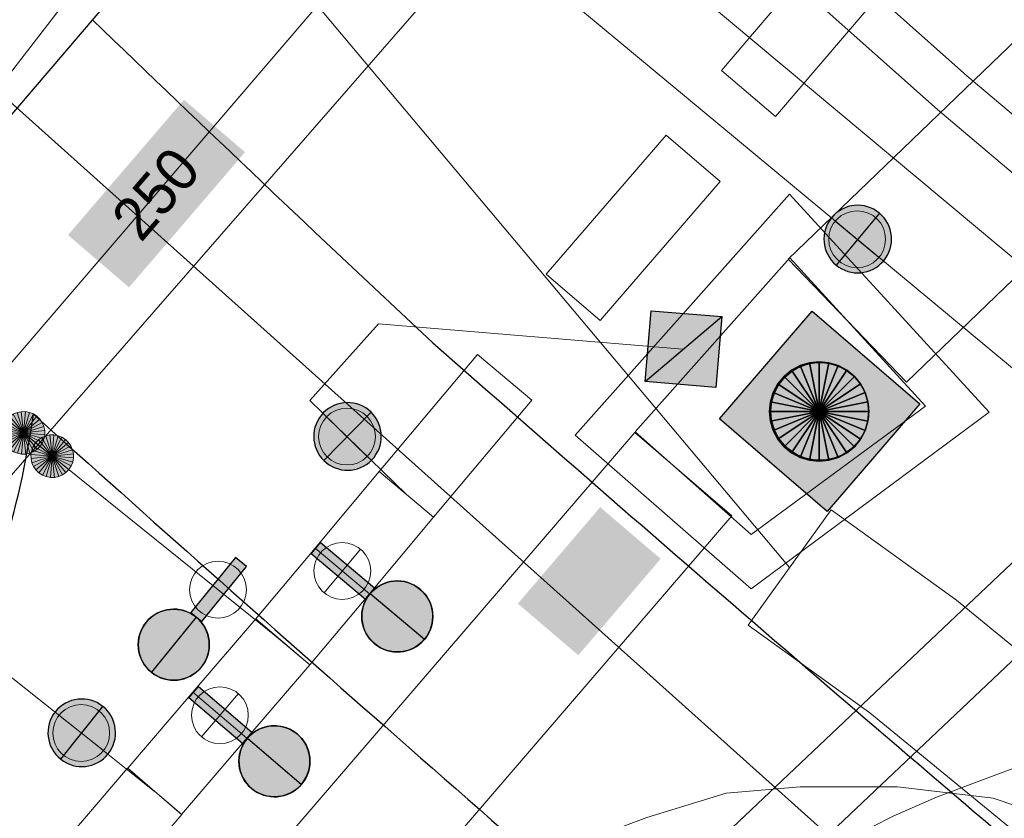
# Model space of a CAD drawing. Header units: metres. Extents: x 2695560 to 2696939, y 1260491 to 1262050.
# Tile 424 of 656: x 2695980.08 to 2695987, y 1260988.75 to 1260994.37. Entities that reach past the tile are written whole.
import ezdxf

# ---------------------------------------------------------------- set-up
doc = ezdxf.new("R2010")
doc.units = ezdxf.units.M
doc.linetypes.add('AUSGEZOGEN', pattern=[0])
for name, color, linetype in [('XR$1$AV_Linien (BB)', 7, 'AUSGEZOGEN'), ('XR$1$AW_LK_Schachtdeckel', 24, 'AUSGEZOGEN'), ('XR$1$Liegenschaftsgrenzen', 7, 'AUSGEZOGEN'), ('XR$1$PFAW', 255, 'AUSGEZOGEN'), ('XR$1$PFWA', 255, 'AUSGEZOGEN'), ('XR$1$WA_LK_Absperrarmatur', 171, 'AUSGEZOGEN'), ('XR$1$WA_LK_Rohrleitungsteil', 171, 'AUSGEZOGEN')]:
    doc.layers.add(name, color=color, linetype=linetype)
for name, color, linetype, lineweight in [('XR$2$ABW-Flaeche-oberirdisch', 6, 'AUSGEZOGEN', 18), ('XR$2$ABW-LinieFlaeche-R-genau', 4, 'AUSGEZOGEN', 18), ('XR$2$ABW-Punkt', 6, 'AUSGEZOGEN', 18), ('XR$2$ELE-Flaeche-oberirdisch', 1, 'AUSGEZOGEN', 18), ('XR$2$ELE-LinieFlaeche-genau', 1, 'AUSGEZOGEN', 18), ('XR$2$GAS-Linie-genau', 12, 'AUSGEZOGEN', 18), ('XR$2$GAS-LinieFlaeche-genau', 12, 'AUSGEZOGEN', 18), ('XR$2$KOM-Linie-U-genau', 91, 'AUSGEZOGEN', 18), ('XR$2$KOM-LinieFlaeche-U-genau', 91, 'AUSGEZOGEN', 18), ('XR$2$WAS-Linie-genau', 5, 'AUSGEZOGEN', 18), ('XR$2$WAS-LinieFlaeche-genau', 5, 'AUSGEZOGEN', 18), ('XR$2$WAS-Punkt', 5, 'AUSGEZOGEN', 18), ('XR$2$WEI-Text', 59, 'AUSGEZOGEN', 18)]:
    doc.layers.add(name, color=color, linetype=linetype, lineweight=lineweight)
doc.styles.add('TXT', font='txt')

# ---------------------------------------------------------------- blocks, each defined once
blk = doc.blocks.new('COMPLEXOBJECT_641')
at = {"layer": 'XR$1$AV_Linien (BB)', "color": 7, "linetype": 'AUSGEZOGEN', "transparency": 33554687}
for centre, radius, start, end in [((5972.997, 10992.6665), 6.267, 333.36581, 351.93291), ((6195.1229, 11232.3295), 323.2375, 228.087535, 228.674142), ((6206.9657, 11245.5519), 340.9875, 228.646872, 229.242715)]:
    blk.add_arc(centre, radius, start, end, dxfattribs=at)
blk = doc.blocks.new('COMPLEXOBJECT_679')
at = {"layer": 'XR$1$AV_Linien (BB)', "color": 7, "linetype": 'AUSGEZOGEN', "transparency": 33554687}
for centre, radius, start, end in [((6113.6479, 11133.3864), 192.9662, 226.006047, 226.986884), ((6206.4244, 11247.4111), 339.7753, 228.66427, 229.774424)]:
    blk.add_arc(centre, radius, start, end, dxfattribs=at)
blk = doc.blocks.new('BAW2087')
at = {"lineweight": 25, "true_color": 0x000000, "transparency": 33554687}
h = blk.add_hatch(color=18, dxfattribs=at)
h.paths.add_polyline_path([(-0.5, 0.5), (-0.5, -0.5), (0.5, -0.5), (0.5, 0.5)])
h.paths.add_polyline_path([(0.3367, -0.0692), (0.3159, -0.1356), (0.2821, -0.1964), (0.2368, -0.2491), (0.1818, -0.2917), (0.1194, -0.3224), (0.0521, -0.3398), (-0.0174, -0.3433), (-0.0862, -0.3328), (-0.1514, -0.3086), (-0.2104, -0.2718), (-0.2608, -0.2239), (-0.3006, -0.1668), (-0.328, -0.1029), (-0.342, -0.0348), (-0.342, 0.0348), (-0.328, 0.1029), (-0.3006, 0.1668), (-0.2608, 0.2239), (-0.2104, 0.2718), (-0.1514, 0.3086), (-0.0862, 0.3328), (-0.0174, 0.3433), (0.0521, 0.3398), (0.1194, 0.3224), (0.1818, 0.2917), (0.2368, 0.2491), (0.2821, 0.1964), (0.3159, 0.1356), (0.3367, 0.0692), (0.3438, 0)], flags=16)
at = {"layer": 'XR$1$PFAW', "lineweight": 25, "transparency": 33554687}
blk.add_hatch(color=7, dxfattribs=at).paths.add_polyline_path([(0.3438, 0), (0.3367, 0.0692), (0.3159, 0.1356), (0.2821, 0.1964), (0.2368, 0.2491), (0.1818, 0.2917), (0.1194, 0.3224), (0.0521, 0.3398), (-0.0174, 0.3433), (-0.0862, 0.3328), (-0.1514, 0.3086), (-0.2104, 0.2718), (-0.2608, 0.2239), (-0.3006, 0.1668), (-0.328, 0.1029), (-0.342, 0.0348), (-0.342, -0.0348), (-0.328, -0.1029), (-0.3006, -0.1668), (-0.2608, -0.2239), (-0.2104, -0.2718), (-0.1514, -0.3086), (-0.0862, -0.3328), (-0.0174, -0.3433), (0.0521, -0.3398), (0.1194, -0.3224), (0.1818, -0.2917), (0.2368, -0.2491), (0.2821, -0.1964), (0.3159, -0.1356), (0.3367, -0.0692)])
at = {"lineweight": 25, "transparency": 33554687}
for p, q in [((-0.5, 0.5, 0.993), (0.5, 0.5, 0.993)), ((-0.5, -0.5, 0.993), (-0.5, 0.5, 0.993)), ((0.5, 0.5, 0.993), (0.5, -0.5, 0.993)), ((0.5, -0.5, 0.993), (-0.5, -0.5, 0.993))]:
    blk.add_line(p, q, dxfattribs=at)
blk.add_circle((0, 0), 0.3438, dxfattribs=at)
at = {"layer": 'XR$1$PFAW', "lineweight": 25, "transparency": 33554687}
blk.add_line((-0.5, 0.5), (0.5, 0.5), dxfattribs=at)
at = {"layer": 'XR$1$PFAW', "color": 31, "lineweight": 25, "transparency": 33554687}
for p, q in [((-0.5, -0.5), (-0.5, 0.5)), ((0.5, 0.5), (0.5, -0.5)), ((0.5, -0.5), (-0.5, -0.5))]:
    blk.add_line(p, q, dxfattribs=at)
at = {"layer": 'XR$1$PFAW', "lineweight": 25, "transparency": 33554687}
blk.add_circle((0, 0), 0.3438, dxfattribs=at)
blk = doc.blocks.new('BWA2011')
at = {"layer": 'XR$1$PFWA', "transparency": 33554687}
blk.add_hatch(color=7, dxfattribs=at).paths.add_polyline_path([(-0.5, 0.5), (-0.5, -0.5), (0.5, -0.5), (0.5, 0.5)])
at = {"transparency": 33554687}
blk.add_line((-0.5, -0.5), (0.5, 0.5), dxfattribs=at)
blk.add_lwpolyline([(-0.5, 0.5), (0.5, 0.5), (0.5, -0.5), (-0.5, -0.5), (-0.5, 0.5)], close=True, dxfattribs=at)
at = {"layer": 'XR$1$PFWA', "transparency": 33554687}
blk.add_lwpolyline([(-0.5, 0.5), (0.5, 0.5), (0.5, -0.5), (-0.5, -0.5), (-0.5, 0.5)], close=True, dxfattribs=at)
blk = doc.blocks.new('BWA2010')
at = {"true_color": 0x000000, "transparency": 33554687}
blk.add_hatch(color=18, dxfattribs=at).paths.add_polyline_path([(-0.1, -0.5), (0.1, -0.5), (0.1, 0.5), (-0.1, 0.5)])
at = {"layer": 'XR$1$PFWA', "transparency": 33554687}
blk.add_hatch(color=7, dxfattribs=at).paths.add_polyline_path([(0.5, -1), (0.49, -0.899), (0.459, -0.803), (0.41, -0.714), (0.344, -0.638), (0.264, -0.576), (0.174, -0.531), (0.076, -0.506), (-0.025, -0.501), (-0.125, -0.516), (-0.22, -0.551), (-0.306, -0.605), (-0.379, -0.674), (-0.437, -0.757), (-0.477, -0.85), (-0.497, -0.949), (-0.497, -1.051), (-0.477, -1.15), (-0.437, -1.243), (-0.379, -1.326), (-0.306, -1.395), (-0.22, -1.449), (-0.125, -1.484), (-0.025, -1.499), (0.076, -1.494), (0.174, -1.469), (0.264, -1.424), (0.344, -1.362), (0.41, -1.286), (0.459, -1.197), (0.49, -1.101)])
at = {"transparency": 33554687}
blk.add_line((0, -0.5), (0, -1.5), dxfattribs=at)
blk.add_lwpolyline([(-0.1, -0.5), (0.1, -0.5), (0.1, 0.5), (-0.1, 0.5), (-0.1, -0.5)], close=True, dxfattribs=at)
for start, end in [(90, 270), (270, 90)]:
    blk.add_arc((0, -1), 0.5, start, end, dxfattribs=at)
at = {"layer": 'XR$1$PFWA', "transparency": 33554687}
blk.add_circle((0, -1), 0.5, dxfattribs=at)
blk = doc.blocks.new('BWA965')
at = {"layer": 'XR$1$PFWA', "transparency": 33554687}
blk.add_hatch(color=7, dxfattribs=at).paths.add_polyline_path([(0, 0.5), (-0.051, 0.497), (-0.101, 0.49), (-0.15, 0.477), (-0.197, 0.459), (-0.243, 0.437), (-0.286, 0.41), (-0.326, 0.379), (-0.362, 0.344), (-0.395, 0.306), (-0.424, 0.264), (-0.449, 0.22), (-0.469, 0.174), (-0.484, 0.125), (-0.494, 0.076), (-0.499, 0.025), (-0.499, -0.025), (-0.494, -0.076), (-0.484, -0.125), (-0.469, -0.174), (-0.449, -0.22), (-0.424, -0.264), (-0.395, -0.306), (-0.362, -0.344), (-0.326, -0.379), (-0.286, -0.41), (-0.243, -0.437), (-0.197, -0.459), (-0.15, -0.477), (-0.101, -0.49), (-0.051, -0.497), (0, -0.5), (0.051, -0.497), (0.101, -0.49), (0.15, -0.477), (0.197, -0.459), (0.243, -0.437), (0.286, -0.41), (0.326, -0.379), (0.362, -0.344), (0.395, -0.306), (0.424, -0.264), (0.449, -0.22), (0.469, -0.174), (0.484, -0.125), (0.494, -0.076), (0.499, -0.025), (0.499, 0.025), (0.494, 0.076), (0.484, 0.125), (0.469, 0.174), (0.449, 0.22), (0.424, 0.264), (0.395, 0.306), (0.362, 0.344), (0.326, 0.379), (0.286, 0.41), (0.243, 0.437), (0.197, 0.459), (0.15, 0.477), (0.101, 0.49), (0.051, 0.497)])
at = {"transparency": 33554687}
blk.add_line((0, 0.5), (0, -0.5), dxfattribs=at)
for start, end in [(90, 270), (270, 90)]:
    blk.add_arc((0, 0), 0.5, start, end, dxfattribs=at)
blk = doc.blocks.new('WAS-ABSPERRORGAN')
at = {"layer": 'XR$2$WAS-Punkt', "linetype": 'AUSGEZOGEN', "transparency": 33554687}
for p, q in [((0, 200, 2500), (0, -200, 2500)), ((0, 0), (0, 0))]:
    blk.add_line(p, q, dxfattribs=at)
blk.add_circle((0, 0, 502500), 200, dxfattribs=at)
blk = doc.blocks.new('WAS-BOGEN_VERTIKAL')
at = {"layer": 'XR$2$WAS-Punkt', "transparency": 33554687}
blk.add_hatch(color=5, dxfattribs=at).paths.add_polyline_path([(0, -150), (15.2, -149.2), (30.2, -146.9), (44.9, -143.1), (59.2, -137.8), (72.8, -131.2), (85.7, -123.1), (97.7, -113.8), (108.7, -103.3), (118.6, -91.8), (127.3, -79.3), (134.7, -66.1), (140.7, -52.1), (145.2, -37.6), (148.3, -22.7), (149.8, -7.6), (149.8, 7.6), (148.3, 22.7), (145.2, 37.6), (140.7, 52.1), (134.7, 66.1), (127.3, 79.3), (118.6, 91.8), (108.7, 103.3), (97.7, 113.8), (85.7, 123.1), (72.8, 131.2), (59.2, 137.8), (44.9, 143.1), (30.2, 146.9), (15.2, 149.2), (0, 150), (-15.2, 149.2), (-30.2, 146.9), (-44.9, 143.1), (-59.2, 137.8), (-72.8, 131.2), (-85.7, 123.1), (-97.7, 113.8), (-108.7, 103.3), (-118.6, 91.8), (-127.3, 79.3), (-134.7, 66.1), (-140.7, 52.1), (-145.2, 37.6), (-148.3, 22.7), (-149.8, 7.6), (-149.8, -7.6), (-148.3, -22.7), (-145.2, -37.6), (-140.7, -52.1), (-134.7, -66.1), (-127.3, -79.3), (-118.6, -91.8), (-108.7, -103.3), (-97.7, -113.8), (-85.7, -123.1), (-72.8, -131.2), (-59.2, -137.8), (-44.9, -143.1), (-30.2, -146.9), (-15.2, -149.2)])
at = {"layer": 'XR$2$WAS-Punkt', "lineweight": 13, "transparency": 33554687}
for points in [[(-57.4, 138.6, 2500), (0, 0, 2500), (-83.3, 124.7, 2500)], [(-57.4, 138.6), (0, 0), (-83.3, 124.7)], [(-57.4, 138.6, 2500), (-57.4, 138.6), (-83.3, 124.7), (-83.3, 124.7, 2500)], [(-29.3, 147.1, 2500), (0, 0, 2500), (-57.4, 138.6, 2500)], [(-29.3, 147.1), (0, 0), (-57.4, 138.6)], [(-29.3, 147.1, 2500), (-29.3, 147.1), (-57.4, 138.6), (-57.4, 138.6, 2500)], [(0, 150, 2500), (0, 0, 2500), (-29.3, 147.1, 2500)], [(0, 150), (0, 0), (-29.3, 147.1)], [(0, 150, 2500), (0, 150), (-29.3, 147.1), (-29.3, 147.1, 2500)], [(29.3, 147.1, 2500), (0, 0, 2500), (0, 150, 2500)], [(29.3, 147.1), (0, 0), (0, 150)], [(29.3, 147.1, 2500), (29.3, 147.1), (0, 150), (0, 150, 2500)], [(57.4, 138.6, 2500), (0, 0, 2500), (29.3, 147.1, 2500)], [(57.4, 138.6), (0, 0), (29.3, 147.1)], [(83.3, 124.7, 2500), (0, 0, 2500), (57.4, 138.6, 2500)], [(83.3, 124.7), (0, 0), (57.4, 138.6)], [(57.4, 138.6, 2500), (57.4, 138.6), (29.3, 147.1), (29.3, 147.1, 2500)], [(83.3, 124.7, 2500), (83.3, 124.7), (57.4, 138.6), (57.4, 138.6, 2500)], [(-124.7, 83.3, 2500), (0, 0, 2500), (-138.6, 57.4, 2500)], [(-124.7, 83.3), (0, 0), (-138.6, 57.4)], [(-124.7, 83.3, 2500), (-124.7, 83.3), (-138.6, 57.4), (-138.6, 57.4, 2500)], [(-106.1, 106.1, 2500), (0, 0, 2500), (-124.7, 83.3, 2500)], [(-106.1, 106.1), (0, 0), (-124.7, 83.3)], [(-106.1, 106.1, 2500), (-106.1, 106.1), (-124.7, 83.3), (-124.7, 83.3, 2500)], [(-83.3, 124.7, 2500), (0, 0, 2500), (-106.1, 106.1, 2500)], [(-83.3, 124.7), (0, 0), (-106.1, 106.1)], [(-83.3, 124.7, 2500), (-83.3, 124.7), (-106.1, 106.1), (-106.1, 106.1, 2500)], [(106.1, 106.1, 2500), (0, 0, 2500), (83.3, 124.7, 2500)], [(106.1, 106.1), (0, 0), (83.3, 124.7)], [(124.7, 83.3, 2500), (0, 0, 2500), (106.1, 106.1, 2500)], [(124.7, 83.3), (0, 0), (106.1, 106.1)], [(138.6, 57.4, 2500), (0, 0, 2500), (124.7, 83.3, 2500)], [(138.6, 57.4), (0, 0), (124.7, 83.3)], [(106.1, 106.1, 2500), (106.1, 106.1), (83.3, 124.7), (83.3, 124.7, 2500)], [(124.7, 83.3, 2500), (124.7, 83.3), (106.1, 106.1), (106.1, 106.1, 2500)], [(138.6, 57.4, 2500), (138.6, 57.4), (124.7, 83.3), (124.7, 83.3, 2500)], [(-147.1, 29.3, 2500), (0, 0, 2500), (-150, 0, 2500)], [(-147.1, 29.3), (0, 0), (-150, 0)], [(-147.1, 29.3, 2500), (-147.1, 29.3), (-150, 0), (-150, 0, 2500)], [(-150, 0, 2500), (0, 0, 2500), (-147.1, -29.3, 2500)], [(-150, 0), (0, 0), (-147.1, -29.3)], [(-138.6, 57.4, 2500), (0, 0, 2500), (-147.1, 29.3, 2500)], [(-138.6, 57.4), (0, 0), (-147.1, 29.3)], [(-138.6, 57.4, 2500), (-138.6, 57.4), (-147.1, 29.3), (-147.1, 29.3, 2500)], [(-147.1, -29.3, 2500), (0, 0, 2500), (-138.6, -57.4, 2500)], [(-147.1, -29.3), (0, 0), (-138.6, -57.4)], [(-138.6, -57.4, 2500), (0, 0, 2500), (-124.7, -83.3, 2500)], [(-138.6, -57.4), (0, 0), (-124.7, -83.3)], [(-124.7, -83.3, 2500), (0, 0, 2500), (-106.1, -106.1, 2500)], [(-124.7, -83.3), (0, 0), (-106.1, -106.1)], [(-106.1, -106.1, 2500), (0, 0, 2500), (-83.3, -124.7, 2500)], [(-106.1, -106.1), (0, 0), (-83.3, -124.7)], [(-83.3, -124.7, 2500), (0, 0, 2500), (-57.4, -138.6, 2500)], [(-83.3, -124.7), (0, 0), (-57.4, -138.6)], [(-57.4, -138.6, 2500), (0, 0, 2500), (-29.3, -147.1, 2500)], [(-57.4, -138.6), (0, 0), (-29.3, -147.1)], [(-29.3, -147.1, 2500), (0, 0, 2500), (0, -150, 2500)], [(-29.3, -147.1), (0, 0), (0, -150)], [(147.1, 29.3, 2500), (0, 0, 2500), (138.6, 57.4, 2500)], [(147.1, 29.3), (0, 0), (138.6, 57.4)], [(150, 0, 2500), (0, 0, 2500), (147.1, 29.3, 2500)], [(150, 0), (0, 0), (147.1, 29.3)], [(0, -150, 2500), (0, 0, 2500), (29.3, -147.1, 2500)], [(29.3, -147.1, 2500), (0, 0, 2500), (57.4, -138.6, 2500)], [(57.4, -138.6, 2500), (0, 0, 2500), (83.3, -124.7, 2500)], [(83.3, -124.7, 2500), (0, 0, 2500), (106.1, -106.1, 2500)], [(106.1, -106.1, 2500), (0, 0, 2500), (124.7, -83.3, 2500)], [(124.7, -83.3, 2500), (0, 0, 2500), (138.6, -57.4, 2500)], [(138.6, -57.4, 2500), (0, 0, 2500), (147.1, -29.3, 2500)], [(147.1, -29.3, 2500), (0, 0, 2500), (150, 0, 2500)], [(0, -150), (0, 0), (29.3, -147.1)], [(29.3, -147.1), (0, 0), (57.4, -138.6)], [(57.4, -138.6), (0, 0), (83.3, -124.7)], [(83.3, -124.7), (0, 0), (106.1, -106.1)], [(106.1, -106.1), (0, 0), (124.7, -83.3)], [(124.7, -83.3), (0, 0), (138.6, -57.4)], [(138.6, -57.4), (0, 0), (147.1, -29.3)], [(147.1, -29.3), (0, 0), (150, 0)], [(147.1, 29.3, 2500), (147.1, 29.3), (138.6, 57.4), (138.6, 57.4, 2500)], [(150, 0, 2500), (150, 0), (147.1, 29.3), (147.1, 29.3, 2500)], [(-150, 0, 2500), (-150, 0), (-147.1, -29.3), (-147.1, -29.3, 2500)], [(-147.1, -29.3, 2500), (-147.1, -29.3), (-138.6, -57.4), (-138.6, -57.4, 2500)], [(-138.6, -57.4, 2500), (-138.6, -57.4), (-124.7, -83.3), (-124.7, -83.3, 2500)], [(124.7, -83.3, 2500), (124.7, -83.3), (138.6, -57.4), (138.6, -57.4, 2500)], [(138.6, -57.4, 2500), (138.6, -57.4), (147.1, -29.3), (147.1, -29.3, 2500)], [(147.1, -29.3, 2500), (147.1, -29.3), (150, 0), (150, 0, 2500)], [(-124.7, -83.3, 2500), (-124.7, -83.3), (-106.1, -106.1), (-106.1, -106.1, 2500)], [(-106.1, -106.1, 2500), (-106.1, -106.1), (-83.3, -124.7), (-83.3, -124.7, 2500)], [(-83.3, -124.7, 2500), (-83.3, -124.7), (-57.4, -138.6), (-57.4, -138.6, 2500)], [(57.4, -138.6, 2500), (57.4, -138.6), (83.3, -124.7), (83.3, -124.7, 2500)], [(83.3, -124.7, 2500), (83.3, -124.7), (106.1, -106.1), (106.1, -106.1, 2500)], [(106.1, -106.1, 2500), (106.1, -106.1), (124.7, -83.3), (124.7, -83.3, 2500)], [(-57.4, -138.6, 2500), (-57.4, -138.6), (-29.3, -147.1), (-29.3, -147.1, 2500)], [(-29.3, -147.1, 2500), (-29.3, -147.1), (0, -150), (0, -150, 2500)], [(0, -150, 2500), (0, -150), (29.3, -147.1), (29.3, -147.1, 2500)], [(29.3, -147.1, 2500), (29.3, -147.1), (57.4, -138.6), (57.4, -138.6, 2500)]]:
    blk.add_3dface(points, dxfattribs=at)
blk = doc.blocks.new('ABW-KONTROLLSCHACHT')
at = {"layer": 'XR$2$ABW-Punkt', "linetype": 'AUSGEZOGEN', "lineweight": 25, "transparency": 33554687}
for points in [[(0, 350, 2500), (0, 0, 2500), (-68.3, 343.3, 2500)], [(0, 350), (0, 0), (-68.3, 343.3)], [(0, 350, 2500), (0, 350), (-68.3, 343.3), (-68.3, 343.3, 2500)], [(68.3, 343.3, 2500), (0, 0, 2500), (0, 350, 2500)], [(68.3, 343.3), (0, 0), (0, 350)], [(68.3, 343.3, 2500), (68.3, 343.3), (0, 350), (0, 350, 2500)], [(-194.4, 291, 2500), (0, 0, 2500), (-247.5, 247.5, 2500)], [(-194.4, 291), (0, 0), (-247.5, 247.5)], [(-194.4, 291, 2500), (-194.4, 291), (-247.5, 247.5), (-247.5, 247.5, 2500)], [(-133.9, 323.4, 2500), (0, 0, 2500), (-194.4, 291, 2500)], [(-133.9, 323.4), (0, 0), (-194.4, 291)], [(-133.9, 323.4, 2500), (-133.9, 323.4), (-194.4, 291), (-194.4, 291, 2500)], [(-68.3, 343.3, 2500), (0, 0, 2500), (-133.9, 323.4, 2500)], [(-68.3, 343.3), (0, 0), (-133.9, 323.4)], [(-68.3, 343.3, 2500), (-68.3, 343.3), (-133.9, 323.4), (-133.9, 323.4, 2500)], [(133.9, 323.4, 2500), (0, 0, 2500), (68.3, 343.3, 2500)], [(133.9, 323.4), (0, 0), (68.3, 343.3)], [(194.4, 291, 2500), (0, 0, 2500), (133.9, 323.4, 2500)], [(194.4, 291), (0, 0), (133.9, 323.4)], [(247.5, 247.5, 2500), (0, 0, 2500), (194.4, 291, 2500)], [(247.5, 247.5), (0, 0), (194.4, 291)], [(133.9, 323.4, 2500), (133.9, 323.4), (68.3, 343.3), (68.3, 343.3, 2500)], [(194.4, 291, 2500), (194.4, 291), (133.9, 323.4), (133.9, 323.4, 2500)], [(247.5, 247.5, 2500), (247.5, 247.5), (194.4, 291), (194.4, 291, 2500)], [(-247.5, 247.5, 2500), (0, 0, 2500), (-291, 194.4, 2500)], [(-247.5, 247.5), (0, 0), (-291, 194.4)], [(-247.5, 247.5, 2500), (-247.5, 247.5), (-291, 194.4), (-291, 194.4, 2500)], [(291, 194.4, 2500), (0, 0, 2500), (247.5, 247.5, 2500)], [(291, 194.4), (0, 0), (247.5, 247.5)], [(291, 194.4, 2500), (291, 194.4), (247.5, 247.5), (247.5, 247.5, 2500)], [(-291, 194.4, 2500), (0, 0, 2500), (-323.4, 133.9, 2500)], [(-291, 194.4), (0, 0), (-323.4, 133.9)], [(-291, 194.4, 2500), (-291, 194.4), (-323.4, 133.9), (-323.4, 133.9, 2500)], [(323.4, 133.9, 2500), (0, 0, 2500), (291, 194.4, 2500)], [(323.4, 133.9), (0, 0), (291, 194.4)], [(323.4, 133.9, 2500), (323.4, 133.9), (291, 194.4), (291, 194.4, 2500)], [(-323.4, 133.9, 2500), (0, 0, 2500), (-343.3, 68.3, 2500)], [(-323.4, 133.9), (0, 0), (-343.3, 68.3)], [(-323.4, 133.9, 2500), (-323.4, 133.9), (-343.3, 68.3), (-343.3, 68.3, 2500)], [(343.3, 68.3, 2500), (0, 0, 2500), (323.4, 133.9, 2500)], [(343.3, 68.3), (0, 0), (323.4, 133.9)], [(343.3, 68.3, 2500), (343.3, 68.3), (323.4, 133.9), (323.4, 133.9, 2500)], [(-343.3, 68.3, 2500), (0, 0, 2500), (-350, 0, 2500)], [(-343.3, 68.3), (0, 0), (-350, 0)], [(-343.3, 68.3, 2500), (-343.3, 68.3), (-350, 0), (-350, 0, 2500)], [(-350, 0, 2500), (0, 0, 2500), (-343.3, -68.3, 2500)], [(-350, 0), (0, 0), (-343.3, -68.3)], [(-343.3, -68.3, 2500), (0, 0, 2500), (-323.4, -133.9, 2500)], [(-343.3, -68.3), (0, 0), (-323.4, -133.9)], [(-323.4, -133.9, 2500), (0, 0, 2500), (-291, -194.4, 2500)], [(-323.4, -133.9), (0, 0), (-291, -194.4)], [(-291, -194.4, 2500), (0, 0, 2500), (-247.5, -247.5, 2500)], [(-291, -194.4), (0, 0), (-247.5, -247.5)], [(-247.5, -247.5, 2500), (0, 0, 2500), (-194.4, -291, 2500)], [(-247.5, -247.5), (0, 0), (-194.4, -291)], [(-194.4, -291, 2500), (0, 0, 2500), (-133.9, -323.4, 2500)], [(-194.4, -291), (0, 0), (-133.9, -323.4)], [(-133.9, -323.4, 2500), (0, 0, 2500), (-68.3, -343.3, 2500)], [(-133.9, -323.4), (0, 0), (-68.3, -343.3)], [(-68.3, -343.3, 2500), (0, 0, 2500), (0, -350, 2500)], [(-68.3, -343.3), (0, 0), (0, -350)], [(350, 0, 2500), (0, 0, 2500), (343.3, 68.3, 2500)], [(350, 0), (0, 0), (343.3, 68.3)], [(0, -350, 2500), (0, 0, 2500), (68.3, -343.3, 2500)], [(68.3, -343.3, 2500), (0, 0, 2500), (133.9, -323.4, 2500)], [(133.9, -323.4, 2500), (0, 0, 2500), (194.4, -291, 2500)], [(194.4, -291, 2500), (0, 0, 2500), (247.5, -247.5, 2500)], [(247.5, -247.5, 2500), (0, 0, 2500), (291, -194.4, 2500)], [(291, -194.4, 2500), (0, 0, 2500), (323.4, -133.9, 2500)], [(323.4, -133.9, 2500), (0, 0, 2500), (343.3, -68.3, 2500)], [(343.3, -68.3, 2500), (0, 0, 2500), (350, 0, 2500)], [(0, -350), (0, 0), (68.3, -343.3)], [(68.3, -343.3), (0, 0), (133.9, -323.4)], [(133.9, -323.4), (0, 0), (194.4, -291)], [(194.4, -291), (0, 0), (247.5, -247.5)], [(247.5, -247.5), (0, 0), (291, -194.4)], [(291, -194.4), (0, 0), (323.4, -133.9)], [(323.4, -133.9), (0, 0), (343.3, -68.3)], [(343.3, -68.3), (0, 0), (350, 0)], [(350, 0, 2500), (350, 0), (343.3, 68.3), (343.3, 68.3, 2500)], [(-350, 0, 2500), (-350, 0), (-343.3, -68.3), (-343.3, -68.3, 2500)], [(-343.3, -68.3, 2500), (-343.3, -68.3), (-323.4, -133.9), (-323.4, -133.9, 2500)], [(323.4, -133.9, 2500), (323.4, -133.9), (343.3, -68.3), (343.3, -68.3, 2500)], [(343.3, -68.3, 2500), (343.3, -68.3), (350, 0), (350, 0, 2500)], [(-323.4, -133.9, 2500), (-323.4, -133.9), (-291, -194.4), (-291, -194.4, 2500)], [(291, -194.4, 2500), (291, -194.4), (323.4, -133.9), (323.4, -133.9, 2500)], [(-291, -194.4, 2500), (-291, -194.4), (-247.5, -247.5), (-247.5, -247.5, 2500)], [(247.5, -247.5, 2500), (247.5, -247.5), (291, -194.4), (291, -194.4, 2500)], [(-247.5, -247.5, 2500), (-247.5, -247.5), (-194.4, -291), (-194.4, -291, 2500)], [(194.4, -291, 2500), (194.4, -291), (247.5, -247.5), (247.5, -247.5, 2500)], [(-194.4, -291, 2500), (-194.4, -291), (-133.9, -323.4), (-133.9, -323.4, 2500)], [(-133.9, -323.4, 2500), (-133.9, -323.4), (-68.3, -343.3), (-68.3, -343.3, 2500)], [(-68.3, -343.3, 2500), (-68.3, -343.3), (0, -350), (0, -350, 2500)], [(0, -350, 2500), (0, -350), (68.3, -343.3), (68.3, -343.3, 2500)], [(68.3, -343.3, 2500), (68.3, -343.3), (133.9, -323.4), (133.9, -323.4, 2500)], [(133.9, -323.4, 2500), (133.9, -323.4), (194.4, -291), (194.4, -291, 2500)]]:
    blk.add_3dface(points, dxfattribs=at)
blk = doc.blocks.new('ABW-DECKEL')
at = {"layer": 'XR$2$ABW-Punkt', "linetype": 'AUSGEZOGEN', "lineweight": 25, "transparency": 33554687}
for points in [[(0, 350, 2500), (0, 0, 2500), (-68.3, 343.3, 2500)], [(0, 350), (0, 0), (-68.3, 343.3)], [(0, 350, 2500), (0, 350), (-68.3, 343.3), (-68.3, 343.3, 2500)], [(68.3, 343.3, 2500), (0, 0, 2500), (0, 350, 2500)], [(68.3, 343.3), (0, 0), (0, 350)], [(68.3, 343.3, 2500), (68.3, 343.3), (0, 350), (0, 350, 2500)], [(-194.4, 291, 2500), (0, 0, 2500), (-247.5, 247.5, 2500)], [(-194.4, 291), (0, 0), (-247.5, 247.5)], [(-194.4, 291, 2500), (-194.4, 291), (-247.5, 247.5), (-247.5, 247.5, 2500)], [(-133.9, 323.4, 2500), (0, 0, 2500), (-194.4, 291, 2500)], [(-133.9, 323.4), (0, 0), (-194.4, 291)], [(-133.9, 323.4, 2500), (-133.9, 323.4), (-194.4, 291), (-194.4, 291, 2500)], [(-68.3, 343.3, 2500), (0, 0, 2500), (-133.9, 323.4, 2500)], [(-68.3, 343.3), (0, 0), (-133.9, 323.4)], [(-68.3, 343.3, 2500), (-68.3, 343.3), (-133.9, 323.4), (-133.9, 323.4, 2500)], [(133.9, 323.4, 2500), (0, 0, 2500), (68.3, 343.3, 2500)], [(133.9, 323.4), (0, 0), (68.3, 343.3)], [(194.4, 291, 2500), (0, 0, 2500), (133.9, 323.4, 2500)], [(194.4, 291), (0, 0), (133.9, 323.4)], [(247.5, 247.5, 2500), (0, 0, 2500), (194.4, 291, 2500)], [(247.5, 247.5), (0, 0), (194.4, 291)], [(133.9, 323.4, 2500), (133.9, 323.4), (68.3, 343.3), (68.3, 343.3, 2500)], [(194.4, 291, 2500), (194.4, 291), (133.9, 323.4), (133.9, 323.4, 2500)], [(247.5, 247.5, 2500), (247.5, 247.5), (194.4, 291), (194.4, 291, 2500)], [(-247.5, 247.5, 2500), (0, 0, 2500), (-291, 194.4, 2500)], [(-247.5, 247.5), (0, 0), (-291, 194.4)], [(-247.5, 247.5, 2500), (-247.5, 247.5), (-291, 194.4), (-291, 194.4, 2500)], [(291, 194.4, 2500), (0, 0, 2500), (247.5, 247.5, 2500)], [(291, 194.4), (0, 0), (247.5, 247.5)], [(291, 194.4, 2500), (291, 194.4), (247.5, 247.5), (247.5, 247.5, 2500)], [(-291, 194.4, 2500), (0, 0, 2500), (-323.4, 133.9, 2500)], [(-291, 194.4), (0, 0), (-323.4, 133.9)], [(-291, 194.4, 2500), (-291, 194.4), (-323.4, 133.9), (-323.4, 133.9, 2500)], [(323.4, 133.9, 2500), (0, 0, 2500), (291, 194.4, 2500)], [(323.4, 133.9), (0, 0), (291, 194.4)], [(323.4, 133.9, 2500), (323.4, 133.9), (291, 194.4), (291, 194.4, 2500)], [(-323.4, 133.9, 2500), (0, 0, 2500), (-343.3, 68.3, 2500)], [(-323.4, 133.9), (0, 0), (-343.3, 68.3)], [(-323.4, 133.9, 2500), (-323.4, 133.9), (-343.3, 68.3), (-343.3, 68.3, 2500)], [(343.3, 68.3, 2500), (0, 0, 2500), (323.4, 133.9, 2500)], [(343.3, 68.3), (0, 0), (323.4, 133.9)], [(343.3, 68.3, 2500), (343.3, 68.3), (323.4, 133.9), (323.4, 133.9, 2500)], [(-343.3, 68.3, 2500), (0, 0, 2500), (-350, 0, 2500)], [(-343.3, 68.3), (0, 0), (-350, 0)], [(-343.3, 68.3, 2500), (-343.3, 68.3), (-350, 0), (-350, 0, 2500)], [(-350, 0, 2500), (0, 0, 2500), (-343.3, -68.3, 2500)], [(-350, 0), (0, 0), (-343.3, -68.3)], [(-343.3, -68.3, 2500), (0, 0, 2500), (-323.4, -133.9, 2500)], [(-343.3, -68.3), (0, 0), (-323.4, -133.9)], [(-323.4, -133.9, 2500), (0, 0, 2500), (-291, -194.4, 2500)], [(-323.4, -133.9), (0, 0), (-291, -194.4)], [(-291, -194.4, 2500), (0, 0, 2500), (-247.5, -247.5, 2500)], [(-291, -194.4), (0, 0), (-247.5, -247.5)], [(-247.5, -247.5, 2500), (0, 0, 2500), (-194.4, -291, 2500)], [(-247.5, -247.5), (0, 0), (-194.4, -291)], [(-194.4, -291, 2500), (0, 0, 2500), (-133.9, -323.4, 2500)], [(-194.4, -291), (0, 0), (-133.9, -323.4)], [(-133.9, -323.4, 2500), (0, 0, 2500), (-68.3, -343.3, 2500)], [(-133.9, -323.4), (0, 0), (-68.3, -343.3)], [(-68.3, -343.3, 2500), (0, 0, 2500), (0, -350, 2500)], [(-68.3, -343.3), (0, 0), (0, -350)], [(350, 0, 2500), (0, 0, 2500), (343.3, 68.3, 2500)], [(350, 0), (0, 0), (343.3, 68.3)], [(0, -350, 2500), (0, 0, 2500), (68.3, -343.3, 2500)], [(68.3, -343.3, 2500), (0, 0, 2500), (133.9, -323.4, 2500)], [(133.9, -323.4, 2500), (0, 0, 2500), (194.4, -291, 2500)], [(194.4, -291, 2500), (0, 0, 2500), (247.5, -247.5, 2500)], [(247.5, -247.5, 2500), (0, 0, 2500), (291, -194.4, 2500)], [(291, -194.4, 2500), (0, 0, 2500), (323.4, -133.9, 2500)], [(323.4, -133.9, 2500), (0, 0, 2500), (343.3, -68.3, 2500)], [(343.3, -68.3, 2500), (0, 0, 2500), (350, 0, 2500)], [(0, -350), (0, 0), (68.3, -343.3)], [(68.3, -343.3), (0, 0), (133.9, -323.4)], [(133.9, -323.4), (0, 0), (194.4, -291)], [(194.4, -291), (0, 0), (247.5, -247.5)], [(247.5, -247.5), (0, 0), (291, -194.4)], [(291, -194.4), (0, 0), (323.4, -133.9)], [(323.4, -133.9), (0, 0), (343.3, -68.3)], [(343.3, -68.3), (0, 0), (350, 0)], [(350, 0, 2500), (350, 0), (343.3, 68.3), (343.3, 68.3, 2500)], [(-350, 0, 2500), (-350, 0), (-343.3, -68.3), (-343.3, -68.3, 2500)], [(-343.3, -68.3, 2500), (-343.3, -68.3), (-323.4, -133.9), (-323.4, -133.9, 2500)], [(323.4, -133.9, 2500), (323.4, -133.9), (343.3, -68.3), (343.3, -68.3, 2500)], [(343.3, -68.3, 2500), (343.3, -68.3), (350, 0), (350, 0, 2500)], [(-323.4, -133.9, 2500), (-323.4, -133.9), (-291, -194.4), (-291, -194.4, 2500)], [(291, -194.4, 2500), (291, -194.4), (323.4, -133.9), (323.4, -133.9, 2500)], [(-291, -194.4, 2500), (-291, -194.4), (-247.5, -247.5), (-247.5, -247.5, 2500)], [(247.5, -247.5, 2500), (247.5, -247.5), (291, -194.4), (291, -194.4, 2500)], [(-247.5, -247.5, 2500), (-247.5, -247.5), (-194.4, -291), (-194.4, -291, 2500)], [(194.4, -291, 2500), (194.4, -291), (247.5, -247.5), (247.5, -247.5, 2500)], [(-194.4, -291, 2500), (-194.4, -291), (-133.9, -323.4), (-133.9, -323.4, 2500)], [(-133.9, -323.4, 2500), (-133.9, -323.4), (-68.3, -343.3), (-68.3, -343.3, 2500)], [(-68.3, -343.3, 2500), (-68.3, -343.3), (0, -350), (0, -350, 2500)], [(0, -350, 2500), (0, -350), (68.3, -343.3), (68.3, -343.3, 2500)], [(68.3, -343.3, 2500), (68.3, -343.3), (133.9, -323.4), (133.9, -323.4, 2500)], [(133.9, -323.4, 2500), (133.9, -323.4), (194.4, -291), (194.4, -291, 2500)]]:
    blk.add_3dface(points, dxfattribs=at)

msp = doc.modelspace()

# ---------------------------------------------------------------- hatches: boundary and pattern name
at = {"transparency": 33554687}
for points in [[(2695980.4152, 1260992.8583), (2695980.8448, 1260992.4899), (2695981.6608, 1260993.4417), (2695981.2312, 1260993.8101)], [(2695983.5806, 1260990.2642), (2695984.006, 1260989.901), (2695984.5854, 1260990.5795), (2695984.16, 1260990.9427)]]:
    msp.add_hatch(color=7, dxfattribs=at).paths.add_polyline_path(points)

# ---------------------------------------------------------------- linework, layer by layer
at = {"layer": 'XR$1$Liegenschaftsgrenzen', "color": 7, "linetype": 'AUSGEZOGEN', "transparency": 33554687}
msp.add_lwpolyline([(2695976.557, 1260989.658), (2695990.76, 1261006.28), (2695989.07, 1261007.99)], dxfattribs=at)
at = {"layer": 'XR$2$ABW-Flaeche-oberirdisch', "transparency": 33554687}
for points in [[(2695985.491, 1260993.146), (2695983.984, 1260991.449), (2695985.222, 1260990.369), (2695986.896, 1260991.612), (2695985.491, 1260993.146)], [(2695985.494, 1260992.698), (2695984.407, 1260991.474), (2695985.222, 1260990.75), (2695986.45, 1260991.655), (2695985.494, 1260992.698)]]:
    msp.add_lwpolyline(points, close=True, dxfattribs=at)
at = {"layer": 'XR$2$ABW-LinieFlaeche-R-genau', "linetype": 'AUSGEZOGEN', "transparency": 33554687}
for points in [[(2695993.1003, 1260998.3589), (2695986.3163, 1260991.8239), (2695985.4837, 1260992.6881), (2695992.2677, 1260999.2231), (2695993.1003, 1260998.3589)], [(2695985.0853, 1260990.8817), (2695980.0563, 1260985.0297), (2695979.3737, 1260985.6163), (2695984.4027, 1260991.4683), (2695985.0853, 1260990.8817)]]:
    msp.add_lwpolyline(points, close=True, dxfattribs=at)
at = {"layer": 'XR$2$ELE-Flaeche-oberirdisch', "transparency": 33554687}
msp.add_lwpolyline([(2695994.122, 1260989.836), (2695989.093, 1260989.465), (2695988.804, 1260989.454), (2695988.516, 1260989.431), (2695988.23, 1260989.394), (2695987.945, 1260989.345), (2695987.663, 1260989.283), (2695987.384, 1260989.208), (2695987.109, 1260989.12), (2695986.838, 1260989.02), (2695986.527, 1260988.903), (2695986.222, 1260988.769), (2695985.926, 1260988.619), (2695985.638, 1260988.453), (2695985.359, 1260988.271), (2695985.09, 1260988.075), (2695984.833, 1260987.865), (2695984.587, 1260987.641), (2695984.353, 1260987.93), (2695980.459, 1260984.151)], dxfattribs=at)
at = {"layer": 'XR$2$ELE-LinieFlaeche-genau', "linetype": 'AUSGEZOGEN', "transparency": 33554687}
msp.add_lwpolyline([(2695985.0911, 1260988.6875), (2695987.7501, 1260991.2048), (2695989.7599, 1260993.3318), (2695993.2376, 1260997.9279), (2695993.6364, 1260997.6261), (2695990.1421, 1260993.0082), (2695988.1039, 1260990.8512), (2695985.4349, 1260988.3245), (2695985.0911, 1260988.6875)], close=True, dxfattribs=at)
at = {"layer": 'XR$2$GAS-Linie-genau', "linetype": 'AUSGEZOGEN', "transparency": 33554687}
msp.add_line((2695984.693, 1260994.681), (2695991.705, 1260988.817), dxfattribs=at)
msp.add_lwpolyline([(2695983.776, 1260995.483), (2695978.724, 1260989.686), (2695978.824, 1260987.602), (2695978.197, 1260986.849)], dxfattribs=at)
at = {"layer": 'XR$2$GAS-LinieFlaeche-genau', "linetype": 'AUSGEZOGEN', "transparency": 33554687}
msp.add_lwpolyline([(2695863.0043, 1261118.3435), (2695913.5151, 1261067.0196), (2695976.1422, 1261003.7615), (2695979.6858, 1261000.2689), (2695986.7393, 1260993.9789), (2695992.0848, 1260989.4522), (2695991.8812, 1260989.2118), (2695986.5327, 1260993.7411), (2695979.4702, 1261000.0391), (2695975.9198, 1261003.5385), (2695913.2909, 1261066.7984), (2695862.7797, 1261118.1225), (2695863.0043, 1261118.3435)], close=True, dxfattribs=at)
at = {"layer": 'XR$2$KOM-Linie-U-genau', "linetype": 'AUSGEZOGEN', "transparency": 33554687}
for points in [[(2695933.36, 1261040.351), (2695933.643, 1261040.069), (2695938.579, 1261034.967), (2695946.704, 1261027.125), (2695956.127, 1261017.666), (2695962.08, 1261011.6), (2695967.372, 1261006.18), (2695976.065, 1260997.332), (2695991.21, 1260983.752), (2695999.802, 1260976.692), (2696003.768, 1260973.253), (2696007.019, 1260970.594)], [(2695950.333, 1261026.721), (2695951.215, 1261025.865), (2695981.427, 1260995.361), (2695985.493, 1260990.519)], [(2695988.769, 1260987.919), (2695987.702, 1260988.632), (2695986.926, 1260988.895), (2695986.252, 1260988.975), (2695985.566, 1260988.975), (2695985.047, 1260988.93), (2695984.487, 1260988.758), (2695983.752, 1260988.481)]]:
    msp.add_lwpolyline(points, dxfattribs=at)
at = {"layer": 'XR$2$KOM-LinieFlaeche-U-genau', "linetype": 'AUSGEZOGEN', "transparency": 33554687}
msp.add_lwpolyline([(2695985.785, 1260990.9249), (2695986.6679, 1260990.2896), (2695989.0861, 1260988.3055), (2695988.4519, 1260987.5325), (2695986.0581, 1260989.4964), (2695985.201, 1260990.1131), (2695985.785, 1260990.9249)], close=True, dxfattribs=at)
at = {"layer": 'XR$2$WAS-Linie-genau', "linetype": 'AUSGEZOGEN', "transparency": 33554687}
for p, q in [((2695981.468, 1260995.89), (2695977.976, 1260991.367)), ((2695982.949, 1260995.382), (2695979.8, 1260991.709)), ((2695983.653, 1260994.753), (2695985.968, 1260992.829)), ((2695985.968, 1260992.829), (2695992.291, 1260987.576)), ((2695980.102, 1260991.466), (2695979.8, 1260991.709)), ((2695980.304, 1260991.302), (2695980.102, 1260991.466)), ((2695982.796, 1260991.033), (2695982.378, 1260991.44)), ((2695980.508, 1260989.354), (2695977.976, 1260991.367)), ((2695981.471, 1260990.362), (2695980.304, 1260991.302)), ((2695981.926, 1260989.995), (2695981.471, 1260990.362)), ((2695981.025, 1260988.943), (2695980.508, 1260989.354))]:
    msp.add_line(p, q, dxfattribs=at)
msp.add_lwpolyline([(2695982.378, 1260991.44), (2695982.117, 1260991.694), (2695982.599, 1260992.233), (2695984.742, 1260992.055)], dxfattribs=at)
at = {"layer": 'XR$2$WAS-LinieFlaeche-genau', "linetype": 'AUSGEZOGEN', "transparency": 33554687}
for points in [[(2695985.0138, 1260994.0163), (2695987.0947, 1260996.4553), (2695995.0127, 1261005.5283), (2695995.5757, 1261006.1891), (2695995.9563, 1261005.8649), (2695995.3913, 1261005.2017), (2695987.4733, 1260996.1287), (2695985.3942, 1260993.6917), (2695985.0138, 1260994.0163)], [(2695983.7807, 1260992.5833), (2695984.6247, 1260993.5613), (2695985.0033, 1260993.2347), (2695984.1593, 1260992.2567), (2695983.7807, 1260992.5833)], [(2695982.6045, 1260991.1937), (2695983.2965, 1260992.0187), (2695983.6795, 1260991.6973), (2695982.9875, 1260990.8723), (2695982.6045, 1260991.1937)], [(2695982.1533, 1260990.6544), (2695982.6043, 1260991.1934), (2695982.9877, 1260990.8726), (2695982.5367, 1260990.3336), (2695982.1533, 1260990.6544)], [(2695981.7345, 1260990.1558), (2695982.1535, 1260990.6548), (2695982.5365, 1260990.3332), (2695982.1175, 1260989.8342), (2695981.7345, 1260990.1558)], [(2695982.1159, 1260989.8324), (2695981.6739, 1260989.3164), (2695981.2941, 1260989.6416), (2695981.7361, 1260990.1576), (2695982.1159, 1260989.8324)], [(2695981.6739, 1260989.3164), (2695981.2149, 1260988.7804), (2695980.8351, 1260989.1056), (2695981.2941, 1260989.6416), (2695981.6739, 1260989.3164)], [(2695981.215, 1260988.7805), (2695978.338, 1260985.4175), (2695977.958, 1260985.7425), (2695980.835, 1260989.1055), (2695981.215, 1260988.7805)]]:
    msp.add_lwpolyline(points, close=True, dxfattribs=at)

# ---------------------------------------------------------------- block references
at = {"layer": 'XR$1$AV_Linien (BB)', "color": 7, "linetype": 'AUSGEZOGEN', "lineweight": -3, "transparency": 33554687}
for name in ['COMPLEXOBJECT_679', 'COMPLEXOBJECT_641']:
    msp.add_blockref(name, (2690000.97, 1249999.81), dxfattribs=at)
at = {"layer": 'XR$1$AW_LK_Schachtdeckel', "color": 24, "linetype": 'AUSGEZOGEN', "lineweight": -3, "transparency": 33554687, "rotation": 319.293220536}
msp.add_blockref('BAW2087', (2695985.705, 1260991.617), dxfattribs=at)
at = {"layer": 'XR$1$WA_LK_Absperrarmatur', "color": 171, "linetype": 'AUSGEZOGEN', "lineweight": -3, "transparency": 33554687}
for name, p, xscale, yscale, rotation in [('BWA965', (2695985.972, 1260992.83), 0.475528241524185, 0.475528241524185, 320.191205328), ('BWA965', (2695982.382, 1260991.441), 0.475528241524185, 0.4755282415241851, 135.7695985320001), ('BWA2010', (2695982.349, 1260990.495), 0.4999999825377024, 0.4999999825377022, 50.03193423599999), ('BWA2010', (2695981.475, 1260990.363), 0.4999999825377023, 0.4999999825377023, 320.875226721), ('BWA2010', (2695981.488, 1260989.48), 0.4999999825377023, 0.4999999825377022, 49.421139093), ('BWA965', (2695980.512, 1260989.355), 0.4755282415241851, 0.4755282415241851, 141.5147825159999)]:
    msp.add_blockref(name, p, dxfattribs=dict(at, xscale=xscale, yscale=yscale, rotation=rotation))
at = {"layer": 'XR$1$WA_LK_Rohrleitungsteil', "color": 171, "linetype": 'AUSGEZOGEN', "lineweight": -3, "transparency": 33554687, "xscale": 0.4999999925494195, "yscale": 0.4999999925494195, "rotation": 355.251847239}
msp.add_blockref('BWA2011', (2695984.746, 1260992.056), dxfattribs=at)
at = {"layer": 'XR$2$ABW-Punkt', "color": 6, "linetype": 'AUSGEZOGEN', "lineweight": 18, "transparency": 33554687, "xscale": 0.001, "yscale": 0.001, "zscale": 0.001, "rotation": 360}
for name in ['ABW-KONTROLLSCHACHT', 'ABW-DECKEL']:
    msp.add_blockref(name, (2695985.701, 1260991.616), dxfattribs=at)
at = {"layer": 'XR$2$WAS-Punkt', "color": 5, "linetype": 'AUSGEZOGEN', "lineweight": 18, "transparency": 33554687, "zscale": 0.001}
for name, p, xscale, yscale, rotation in [('WAS-ABSPERRORGAN', (2695985.968, 1260992.829), 0.001, 0.001, 230.1999999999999), ('WAS-BOGEN_VERTIKAL', (2695980.102, 1260991.466), 0.001, 0.001, 51.2), ('WAS-ABSPERRORGAN', (2695982.378, 1260991.44), 0.001, 0.001, 45.79999999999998), ('WAS-BOGEN_VERTIKAL', (2695980.304, 1260991.302), 0.001, 0.001, 51.49999999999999), ('WAS-ABSPERRORGAN', (2695982.345, 1260990.494), 0.0009999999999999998, 0.0009999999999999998, 320.1), ('WAS-ABSPERRORGAN', (2695981.471, 1260990.362), 0.001, 0.001, 230.9), ('WAS-ABSPERRORGAN', (2695981.484, 1260989.479), 0.0009999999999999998, 0.0009999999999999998, 319.5), ('WAS-ABSPERRORGAN', (2695980.508, 1260989.354), 0.001, 0.001, 51.6)]:
    msp.add_blockref(name, p, dxfattribs=dict(at, xscale=xscale, yscale=yscale, rotation=rotation))

# ---------------------------------------------------------------- texts
at = {"layer": 'XR$2$WEI-Text', "transparency": 33554687, "insert": (2695981.034, 1260993.149), "char_height": 0.3, "width": 0.911905, "attachment_point": 5, "rotation": 49.4, "style": 'TXT'}
msp.add_mtext('\\W1.00;250', dxfattribs=at)

doc.saveas('drawing.dxf')
